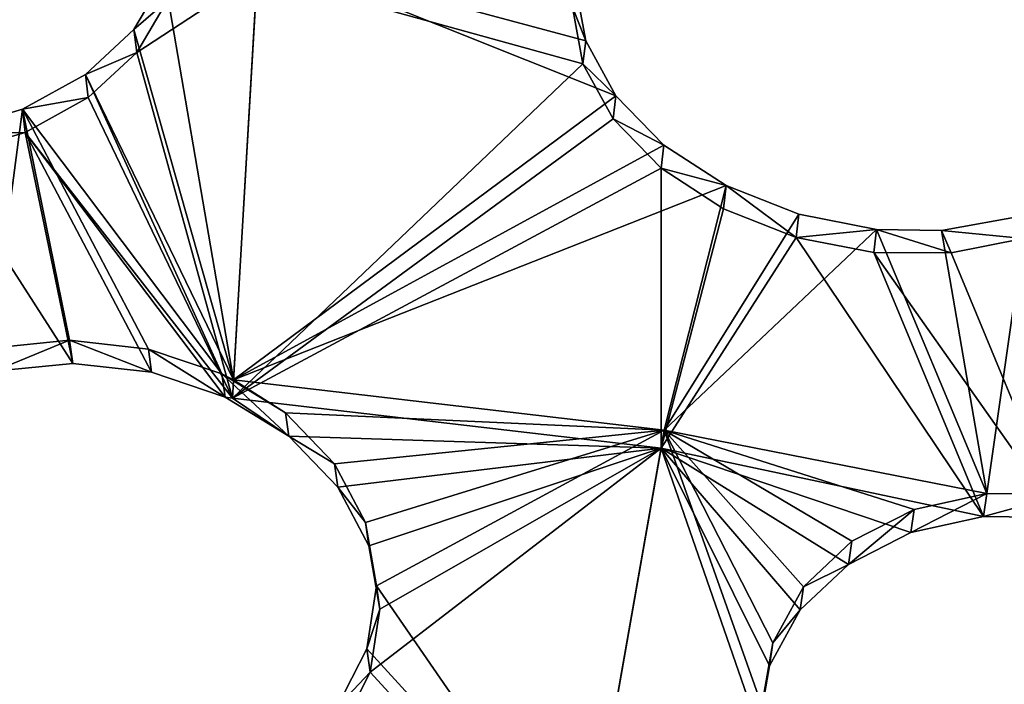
# Model space of a CAD drawing. Header units: millimetres. Extents: x 0 to 2133, y 0 to 2087.
# Tile 842 of 876: x 1996 to 2019, y 216 to 231. Entities that reach past the tile are written whole.
import ezdxf

# ---------------------------------------------------------------- set-up
doc = ezdxf.new("R2010")
doc.units = ezdxf.units.MM
doc.header["$LTSCALE"] = 25.4
doc.layers.get('0').update_dxf_attribs({"true_color": 0xff5454})

# ---------------------------------------------------------------- blocks, each defined once
blk = doc.blocks.new('COSMO-S-3382-4917.STL#2')
at = {"color": 250, "true_color": 0x282828}
mesh = blk.add_polyface(dxfattribs=at)
corners = [(1709.841, 208.672, 1539.288), (1710.486, 206.25, 1539.288), (1709.88, 193.269, 1539.288), (1711.624, 223.971, 1539.288), (1713.18, 228.005, 1539.288), (1715.203, 238.952, 1539.288), (1719.512, 248.991, 1539.288), (1720.53, 253.404, 1539.288), (1729.3, 268.606, 1539.288), (1727.528, 267.125, 1539.288), (1736.1, 279.922, 1539.288), (1742.261, 286.284, 1539.288), (1746.125, 291.615, 1539.288), (1758.024, 301.517, 1539.288), (1757.464, 302.04, 1539.288), (1769.955, 311.052, 1539.288), (1776.134, 313.868, 1539.288), (1783.424, 318.522, 1539.288), (1796.071, 322.98, 1539.288), (1797.683, 324.347, 1539.288), (1817.262, 328.591, 1539.288), (1812.531, 328.445, 1539.288), (1827.758, 330.758, 1539.288), (1839.095, 330.541, 1539.288), (1843.153, 331.254, 1539.288), (1860.945, 328.773, 1539.288), (1858.498, 329.925, 1539.288), (1873.578, 326.791, 1539.288), (1882.181, 323.337, 1539.288), (1888.182, 321.895, 1539.288), (1902.193, 314.391, 1539.288), (1902.104, 315.307, 1539.288), (1915.15, 307.118, 1539.288), (1920.405, 302.191, 1539.288), (1927.135, 297.443, 1539.288), (1936.294, 287.09, 1539.288), (1937.892, 286.419, 1539.288), (1949.402, 269.52, 1539.288), (1947.269, 274.2, 1539.288), (1955.136, 260.958, 1539.288), (1959.352, 249.987, 1539.288), (1961.381, 246.878, 1539.288), (1965.858, 229.054, 1539.288), (1965.917, 232.159, 1539.288), (1968.732, 207.323, 1539.288), (1968.68, 217.006, 1539.288), (1969.632, 201.633, 1539.288), (1968.758, 186.255, 1539.288), (1711.741, 177.98, 1539.288), (1711.508, 184.353, 1539.288), (1716.215, 162.944, 1539.288), (1715.397, 163.017, 1539.288), (1720.797, 148.592, 1539.288), (1724.472, 142.638, 1539.288), (1727.865, 134.907, 1539.288), (1736.043, 124.02, 1539.288), (1736.502, 122.154, 1539.288), (1750.594, 107.625, 1539.288), (1746.587, 110.512, 1539.288), (1757.978, 100.145, 1539.288), (1767.706, 93.925, 1539.288), (1767.283, 93.294, 1539.288), (1770.516, 91.197, 1539.288), (1786.887, 83.314, 1539.288), (1784.023, 83.796, 1539.288), (1798.311, 78.043, 1539.288), (1807.586, 76.097, 1539.288), (1813.179, 74.021, 1539.288), (1829.206, 72.482, 1539.288), (1828.419, 71.786, 1539.288), (1843.816, 71.369, 1539.288), (1851.127, 72.573, 1539.288), (1859.154, 72.776, 1539.288), (1872.717, 76.367, 1539.288), (1874.218, 75.987, 1539.288), (1893.355, 83.756, 1539.288), (1888.797, 80.957, 1539.288), (1902.685, 87.616, 1539.288), (1912.448, 94.526, 1539.288), (1915.688, 95.872, 1539.288), (1929.445, 108.368, 1539.288), (1927.624, 105.607, 1539.288), (1938.325, 116.686, 1539.288), (1943.859, 124.883, 1539.288), (1947.64, 128.953, 1539.288), (1955.275, 143.597, 1539.288), (1955.438, 142.235, 1539.288), (1963.364, 163.97, 1539.288), (1961.612, 156.346, 1539.288), (1966.073, 171.089, 1539.288), (1967.893, 185.418, 1539.288)]
mesh.append_faces([[corners[k] for k in face] for face in [(0, 1, 2), (1, 3, 4), (4, 5, 6), (6, 7, 8), (8, 10, 11), (11, 12, 13), (13, 15, 16), (16, 17, 18), (18, 19, 20), (20, 22, 23), (23, 24, 25), (25, 27, 28), (28, 29, 30), (30, 32, 33), (33, 34, 35), (35, 36, 37), (37, 39, 40), (40, 41, 42), (42, 43, 44), (48, 50, 51), (51, 50, 52), (52, 53, 54), (54, 55, 56), (56, 57, 58), (58, 57, 59), (59, 60, 61), (61, 60, 62), (62, 63, 64), (64, 63, 65), (65, 66, 67), (67, 68, 69), (69, 68, 70), (70, 71, 72), (72, 73, 74), (74, 75, 76), (76, 75, 77), (77, 78, 79), (79, 80, 81), (81, 80, 82), (82, 83, 84), (84, 85, 86), (86, 87, 88), (88, 87, 89), (89, 90, 47)]], dxfattribs={"vtx0": -1, "vtx1": -1, "color": 250})
mesh.append_faces([[corners[k] for k in face] for face in [(1, 0, 3), (4, 3, 5), (6, 5, 7), (8, 7, 9), (8, 9, 10), (11, 10, 12), (13, 12, 14), (13, 14, 15), (16, 15, 17), (18, 17, 19), (20, 19, 21), (20, 21, 22), (23, 22, 24), (25, 24, 26), (25, 26, 27), (28, 27, 29), (30, 29, 31), (30, 31, 32), (33, 32, 34), (35, 34, 36), (37, 36, 38), (37, 38, 39), (40, 39, 41), (42, 41, 43), (44, 43, 45), (44, 45, 46), (44, 46, 47), (1, 48, 2), (48, 1, 49), (48, 49, 50), (52, 50, 53), (54, 53, 55), (56, 55, 57), (59, 57, 60), (62, 60, 63), (65, 63, 66), (67, 66, 68), (70, 68, 71), (72, 71, 73), (74, 73, 75), (77, 75, 78), (79, 78, 80), (82, 80, 83), (84, 83, 85), (86, 85, 87), (89, 87, 90), (47, 90, 44)]], dxfattribs={"vtx0": -1, "vtx2": -1, "color": 250})
mesh = blk.add_polyface(dxfattribs=at)
corners = [(1735.545, 182.32, 1669.288), (1734.489, 198.294, 1669.288), (1734.03, 194.764, 1669.288), (1736.958, 178.45, 1669.288), (1738.52, 170.143, 1669.288), (1743.139, 159.432, 1669.288), (1742.915, 158.403, 1669.288), (1748.668, 147.265, 1669.288), (1752.806, 141.927, 1669.288), (1755.697, 136.885, 1669.288), (1765.612, 126.568, 1669.288), (1763.905, 127.41, 1669.288), (1773.176, 118.973, 1669.288), (1781.093, 113.91, 1669.288), (1780.749, 113.397, 1669.288), (1783.38, 111.69, 1669.288), (1798.69, 104.411, 1669.288), (1794.373, 105.666, 1669.288), (1806.002, 100.985, 1669.288), (1817.766, 98.414, 1669.288), (1818.103, 97.711, 1669.288), (1837.633, 96.135, 1669.288), (1830.506, 95.892, 1669.288), (1843.037, 95.552, 1669.288), (1857.572, 97.657, 1669.288), (1855.52, 96.697, 1669.288), (1867.781, 99.311, 1669.288), (1876.863, 102.925, 1669.288), (1879.646, 103.356, 1669.288), (1894.808, 111.749, 1669.288), (1890.949, 108.776, 1669.288), (1901.532, 115.495, 1669.288), (1910.759, 123.809, 1669.288), (1911.247, 123.418, 1669.288), (1924.139, 138.671, 1669.288), (1919.955, 132.435, 1669.288), (1927.537, 142.418, 1669.288), (1934.465, 155.795, 1669.288), (1933.884, 153.229, 1669.288), (1938.908, 164.713, 1669.288), (1941.363, 174.565, 1669.288), (1942.539, 176.712, 1669.288), (1944.585, 194.301, 1669.288), (1944.725, 189.056, 1669.288), (1944.661, 214.083, 1669.288), (1945.436, 201.571, 1669.288), (1735.449, 219.752, 1669.288), (1733.998, 207.3, 1669.288), (1735.82, 218.247, 1669.288), (1738.363, 231.944, 1669.288), (1740.903, 237.587, 1669.288), (1742.698, 243.706, 1669.288), (1749.554, 255.616, 1669.288), (1748.393, 254.874, 1669.288), (1755.37, 265.289, 1669.288), (1761.461, 271.682, 1669.288), (1763.529, 274.805, 1669.288), (1776.193, 285.204, 1669.288), (1772.757, 283.29, 1669.288), (1782.924, 290.624, 1669.288), (1793.219, 295.693, 1669.288), (1793.886, 296.705, 1669.288), (1811.921, 302.771, 1669.288), (1805.491, 301.445, 1669.288), (1817.575, 304.781, 1669.288), (1831.625, 306.182, 1669.288), (1829.968, 306.663, 1669.288), (1842.498, 307.066, 1669.288), (1851.619, 305.802, 1669.288), (1854.987, 305.985, 1669.288), (1871.179, 301.645, 1669.288), (1867.26, 303.434, 1669.288), (1879.146, 299.45, 1669.288), (1889.599, 293.861, 1669.288), (1890.477, 294.088, 1669.288), (1906.213, 282.732, 1669.288), (1901.094, 287.423, 1669.288), (1910.849, 279.549, 1669.288), (1920.421, 268.66, 1669.288), (1919.603, 270.577, 1669.288), (1927.235, 260.632, 1669.288), (1931.708, 252.154, 1669.288), (1933.638, 249.854, 1669.288), (1939.668, 233.809, 1669.288), (1938.72, 238.395, 1669.288), (1942.412, 226.415, 1669.288), (1944.013, 214.29, 1669.288)]
mesh.append_faces([[corners[k] for k in face] for face in [(44, 43, 45), (2, 46, 47)]], dxfattribs={"vtx0": -1, "color": 250})
mesh.append_faces([[corners[k] for k in face] for face in [(0, 1, 2), (1, 0, 3), (3, 4, 5), (5, 7, 8), (8, 9, 10), (10, 12, 13), (13, 15, 16), (16, 18, 19), (19, 20, 21), (21, 23, 24), (24, 26, 27), (27, 28, 29), (29, 31, 32), (32, 33, 34), (34, 36, 37), (37, 39, 40), (40, 41, 42), (46, 48, 49), (49, 50, 51), (51, 52, 53), (53, 52, 54), (54, 55, 56), (56, 57, 58), (58, 57, 59), (59, 60, 61), (61, 62, 63), (63, 62, 64), (64, 65, 66), (66, 65, 67), (67, 68, 69), (69, 70, 71), (71, 70, 72), (72, 73, 74), (74, 75, 76), (76, 75, 77), (77, 78, 79), (79, 78, 80), (80, 81, 82), (82, 83, 84), (84, 83, 85), (85, 86, 44)]], dxfattribs={"vtx0": -1, "vtx1": -1, "color": 250})
mesh.append_faces([[corners[k] for k in face] for face in [(42, 43, 44), (46, 2, 1)]], dxfattribs={"vtx0": -1, "vtx1": -1, "vtx2": -1, "color": 250})
mesh.append_faces([[corners[k] for k in face] for face in [(3, 0, 4), (5, 4, 6), (5, 6, 7), (8, 7, 9), (10, 9, 11), (10, 11, 12), (13, 12, 14), (13, 14, 15), (16, 15, 17), (16, 17, 18), (19, 18, 20), (21, 20, 22), (21, 22, 23), (24, 23, 25), (24, 25, 26), (27, 26, 28), (29, 28, 30), (29, 30, 31), (32, 31, 33), (34, 33, 35), (34, 35, 36), (37, 36, 38), (37, 38, 39), (40, 39, 41), (42, 41, 43), (46, 1, 48), (49, 48, 50), (51, 50, 52), (54, 52, 55), (56, 55, 57), (59, 57, 60), (61, 60, 62), (64, 62, 65), (67, 65, 68), (69, 68, 70), (72, 70, 73), (74, 73, 75), (77, 75, 78), (80, 78, 81), (82, 81, 83), (85, 83, 86), (44, 86, 42)]], dxfattribs={"vtx0": -1, "vtx2": -1, "color": 250})
mesh = blk.add_polyface(dxfattribs=at)
corners = [(1734.165, 205.552, 1666.919), (1735.133, 201.301, 1666.919), (1734.849, 188.578, 1666.919), (1736.212, 222.415, 1666.919), (1735.839, 213.433, 1666.919), (1737.949, 225.401, 1666.919), (1740.938, 238.731, 1666.919), (1741.435, 237.042, 1666.919), (1748.221, 254.078, 1666.919), (1746.248, 248.201, 1666.919), (1752.324, 258.725, 1666.919), (1757.87, 268.058, 1666.919), (1759.581, 268.472, 1666.919), (1769.638, 280.309, 1666.919), (1767.92, 277.312, 1666.919), (1777.229, 285.123, 1666.919), (1783.218, 290.514, 1666.919), (1787.382, 291.801, 1666.919), (1798.259, 298.408, 1666.919), (1798.242, 297.255, 1666.919), (1809.661, 301.411, 1666.919), (1814.372, 303.787, 1666.919), (1821.486, 304.213, 1666.919), (1831.139, 306.512, 1666.919), (1833.556, 305.624, 1666.919), (1839.632, 306.854, 1666.919), (1839.632, 305.801, 1666.919), (1848.125, 306.512, 1666.919), (1845.708, 305.624, 1666.919), (1857.778, 304.213, 1666.919), (1864.892, 303.787, 1666.919), (1869.603, 301.411, 1666.919), (1881.005, 298.408, 1666.919), (1881.022, 297.255, 1666.919), (1896.046, 290.514, 1666.919), (1891.882, 291.801, 1666.919), (1902.035, 285.123, 1666.919), (1909.627, 280.309, 1666.919), (1911.344, 277.312, 1666.919), (1921.394, 268.058, 1666.919), (1919.683, 268.472, 1666.919), (1926.94, 258.725, 1666.919), (1931.043, 254.078, 1666.919), (1933.016, 248.201, 1666.919), (1938.326, 238.731, 1666.919), (1937.829, 237.042, 1666.919), (1941.315, 225.401, 1666.919), (1943.052, 222.415, 1666.919), (1943.425, 213.433, 1666.919), (1945.099, 205.552, 1666.919), (1944.131, 201.301, 1666.919), (1944.415, 188.578, 1666.919), (1735.839, 189.17, 1666.919), (1738.247, 171.935, 1666.919), (1737.949, 177.202, 1666.919), (1741.435, 165.561, 1666.919), (1744.27, 156.052, 1666.919), (1746.248, 154.402, 1666.919), (1752.764, 141.341, 1666.919), (1752.324, 143.878, 1666.919), (1759.581, 134.131, 1666.919), (1763.507, 128.182, 1666.919), (1767.92, 125.291, 1666.919), (1776.222, 116.918, 1666.919), (1777.229, 117.48, 1666.919), (1790.579, 107.839, 1666.919), (1787.382, 110.802, 1666.919), (1798.242, 105.348, 1666.919), (1806.207, 101.181, 1666.919), (1809.661, 101.192, 1666.919), (1822.7, 97.115, 1666.919), (1821.486, 98.39, 1666.919), (1833.556, 96.979, 1666.919), (1839.632, 95.749, 1666.919), (1845.708, 96.979, 1666.919), (1856.564, 97.115, 1666.919), (1857.778, 98.39, 1666.919), (1873.057, 101.181, 1666.919), (1869.603, 101.192, 1666.919), (1881.022, 105.348, 1666.919), (1888.685, 107.839, 1666.919), (1891.882, 110.802, 1666.919), (1903.042, 116.918, 1666.919), (1902.035, 117.48, 1666.919), (1911.344, 125.291, 1666.919), (1915.757, 128.182, 1666.919), (1919.683, 134.131, 1666.919), (1926.5, 141.341, 1666.919), (1926.94, 143.878, 1666.919), (1934.994, 156.052, 1666.919), (1933.016, 154.402, 1666.919), (1937.829, 165.561, 1666.919), (1941.017, 171.935, 1666.919), (1941.315, 177.202, 1666.919), (1943.425, 189.17, 1666.919)]
mesh.append_faces([[corners[k] for k in face] for face in [(0, 1, 2), (1, 3, 4), (4, 3, 5), (5, 6, 7), (7, 8, 9), (9, 8, 10), (10, 11, 12), (12, 13, 14), (14, 13, 15), (15, 16, 17), (17, 18, 19), (19, 18, 20), (20, 21, 22), (22, 23, 24), (24, 25, 26), (26, 27, 28), (28, 27, 29), (29, 30, 31), (31, 32, 33), (33, 34, 35), (35, 34, 36), (36, 37, 38), (38, 39, 40), (40, 39, 41), (41, 42, 43), (43, 44, 45), (45, 44, 46), (46, 47, 48), (48, 49, 50), (2, 52, 53), (52, 2, 1), (53, 55, 56), (56, 57, 58), (58, 60, 61), (61, 62, 63), (63, 64, 65), (65, 67, 68), (68, 69, 70), (70, 72, 73), (73, 74, 75), (75, 76, 77), (77, 79, 80), (80, 81, 82), (82, 84, 85), (85, 86, 87), (87, 88, 89), (89, 91, 92), (92, 93, 51)]], dxfattribs={"vtx0": -1, "vtx1": -1, "color": 250})
mesh.append_faces([[corners[k] for k in face] for face in [(1, 0, 3), (5, 3, 6), (7, 6, 8), (10, 8, 11), (12, 11, 13), (15, 13, 16), (17, 16, 18), (20, 18, 21), (22, 21, 23), (24, 23, 25), (26, 25, 27), (29, 27, 30), (31, 30, 32), (33, 32, 34), (36, 34, 37), (38, 37, 39), (41, 39, 42), (43, 42, 44), (46, 44, 47), (48, 47, 49), (50, 49, 51), (53, 52, 54), (53, 54, 55), (56, 55, 57), (58, 57, 59), (58, 59, 60), (61, 60, 62), (63, 62, 64), (65, 64, 66), (65, 66, 67), (68, 67, 69), (70, 69, 71), (70, 71, 72), (73, 72, 74), (75, 74, 76), (77, 76, 78), (77, 78, 79), (80, 79, 81), (82, 81, 83), (82, 83, 84), (85, 84, 86), (87, 86, 88), (89, 88, 90), (89, 90, 91), (92, 91, 93), (51, 93, 94), (51, 94, 50)]], dxfattribs={"vtx0": -1, "vtx2": -1, "color": 250})
mesh = blk.add_polyface(dxfattribs=at)
corners = [(1845.218, 297.211, 1677.405), (1843.049, 296.644, 1678.068), (1844.644, 287.346, 1686.352)]
mesh.append_faces([[corners[k] for k in face] for face in [(0, 1, 2)]], dxfattribs={"color": 250})
mesh = blk.add_polyface(dxfattribs=at)
corners = [(1853.482, 293.907, 1679.778), (1845.218, 297.211, 1677.405), (1844.644, 287.346, 1686.352)]
mesh.append_faces([[corners[k] for k in face] for face in [(0, 1, 2)]], dxfattribs={"color": 250})
mesh = blk.add_polyface(dxfattribs=at)
corners = [(1853.482, 293.907, 1679.778), (1852.783, 295.177, 1678.667), (1845.218, 297.211, 1677.405)]
mesh.append_faces([[corners[k] for k in face] for face in [(0, 1, 2)]], dxfattribs={"color": 250})
mesh = blk.add_polyface(dxfattribs=at)
corners = [(1852.783, 295.177, 1678.667), (1852.54, 296.491, 1677.417), (1845.218, 297.211, 1677.405)]
mesh.append_faces([[corners[k] for k in face] for face in [(0, 1, 2)]], dxfattribs={"color": 250})
mesh = blk.add_polyface(dxfattribs=at)
corners = [(1844.644, 287.346, 1686.352), (1843.049, 296.644, 1678.068), (1842.34, 295.442, 1679.259)]
mesh.append_faces([[corners[k] for k in face] for face in [(0, 1, 2)]], dxfattribs={"color": 250})
mesh = blk.add_polyface(dxfattribs=at)
corners = [(1842.34, 295.442, 1679.259), (1843.114, 296.106, 1677.472), (1842.406, 294.905, 1678.663), (1843.049, 296.644, 1678.068)]
mesh.append_faces([[corners[k] for k in face] for face in [(0, 1, 2), (1, 0, 3)]], dxfattribs={"vtx0": -1, "color": 250})
mesh = blk.add_polyface(dxfattribs=at)
corners = [(1845.19, 296.732, 1676.753), (1842.406, 294.905, 1678.663), (1843.114, 296.106, 1677.472)]
mesh.append_faces([[corners[k] for k in face] for face in [(0, 1, 2)]], dxfattribs={"color": 250})
mesh = blk.add_polyface(dxfattribs=at)
corners = [(1845.19, 296.732, 1676.753), (1844.619, 286.921, 1685.666), (1842.406, 294.905, 1678.663)]
mesh.append_faces([[corners[k] for k in face] for face in [(0, 1, 2)]], dxfattribs={"color": 250})
mesh = blk.add_polyface(dxfattribs=at)
corners = [(1852.718, 294.643, 1678.074), (1844.619, 286.921, 1685.666), (1845.19, 296.732, 1676.753)]
mesh.append_faces([[corners[k] for k in face] for face in [(0, 1, 2)]], dxfattribs={"color": 250})
mesh = blk.add_polyface(dxfattribs=at)
corners = [(1852.718, 294.643, 1678.074), (1845.19, 296.732, 1676.753), (1852.475, 295.956, 1676.824)]
mesh.append_faces([[corners[k] for k in face] for face in [(0, 1, 2)]], dxfattribs={"color": 250})
mesh = blk.add_polyface(dxfattribs=at)
corners = [(1852.475, 295.956, 1676.824), (1852.783, 295.177, 1678.667), (1852.718, 294.643, 1678.074), (1852.54, 296.491, 1677.417)]
mesh.append_faces([[corners[k] for k in face] for face in [(0, 1, 2), (1, 0, 3)]], dxfattribs={"vtx0": -1, "color": 250})
mesh = blk.add_polyface(dxfattribs=at)
corners = [(1844.644, 287.346, 1686.352), (1842.34, 295.442, 1679.259), (1841.219, 294.402, 1680.271)]
mesh.append_faces([[corners[k] for k in face] for face in [(0, 1, 2)]], dxfattribs={"color": 250})
mesh = blk.add_polyface(dxfattribs=at)
corners = [(1841.219, 294.402, 1680.271), (1842.406, 294.905, 1678.663), (1841.284, 293.866, 1679.676), (1842.34, 295.442, 1679.259)]
mesh.append_faces([[corners[k] for k in face] for face in [(0, 1, 2), (1, 0, 3)]], dxfattribs={"vtx0": -1, "color": 250})
mesh = blk.add_polyface(dxfattribs=at)
corners = [(1852.718, 294.643, 1678.074), (1853.482, 293.907, 1679.778), (1853.417, 293.373, 1679.186), (1852.783, 295.177, 1678.667)]
mesh.append_faces([[corners[k] for k in face] for face in [(0, 1, 2), (1, 0, 3)]], dxfattribs={"vtx0": -1, "color": 250})
mesh = blk.add_polyface(dxfattribs=at)
corners = [(1844.619, 286.921, 1685.666), (1841.284, 293.866, 1679.676), (1842.406, 294.905, 1678.663)]
mesh.append_faces([[corners[k] for k in face] for face in [(0, 1, 2)]], dxfattribs={"color": 250})
mesh = blk.add_polyface(dxfattribs=at)
corners = [(1853.417, 293.373, 1679.186), (1844.619, 286.921, 1685.666), (1852.718, 294.643, 1678.074)]
mesh.append_faces([[corners[k] for k in face] for face in [(0, 1, 2)]], dxfattribs={"color": 250})
mesh = blk.add_polyface(dxfattribs=at)
corners = [(1844.373, 287.481, 1686.253), (1841.219, 294.402, 1680.271), (1839.763, 293.595, 1681.036)]
mesh.append_faces([[corners[k] for k in face] for face in [(0, 1, 2)]], dxfattribs={"color": 250})
mesh = blk.add_polyface(dxfattribs=at)
corners = [(1839.763, 293.595, 1681.036), (1841.284, 293.866, 1679.676), (1839.828, 293.059, 1680.442), (1841.219, 294.402, 1680.271)]
mesh.append_faces([[corners[k] for k in face] for face in [(0, 1, 2), (1, 0, 3)]], dxfattribs={"vtx0": -1, "color": 250})
mesh = blk.add_polyface(dxfattribs=at)
corners = [(1844.644, 287.346, 1686.352), (1841.219, 294.402, 1680.271), (1844.373, 287.481, 1686.253)]
mesh.append_faces([[corners[k] for k in face] for face in [(0, 1, 2)]], dxfattribs={"color": 250})
mesh = blk.add_polyface(dxfattribs=at)
corners = [(1844.619, 286.921, 1685.666), (1839.828, 293.059, 1680.442), (1841.284, 293.866, 1679.676)]
mesh.append_faces([[corners[k] for k in face] for face in [(0, 1, 2)]], dxfattribs={"color": 250})
mesh = blk.add_polyface(dxfattribs=at)
corners = [(1854.59, 292.767, 1680.677), (1853.482, 293.907, 1679.778), (1844.644, 287.346, 1686.352)]
mesh.append_faces([[corners[k] for k in face] for face in [(0, 1, 2)]], dxfattribs={"color": 250})
mesh = blk.add_polyface(dxfattribs=at)
corners = [(1853.417, 293.373, 1679.186), (1854.59, 292.767, 1680.677), (1854.525, 292.232, 1680.085), (1853.482, 293.907, 1679.778)]
mesh.append_faces([[corners[k] for k in face] for face in [(0, 1, 2), (1, 0, 3)]], dxfattribs={"vtx0": -1, "color": 250})
mesh = blk.add_polyface(dxfattribs=at)
corners = [(1839.763, 293.595, 1681.036), (1837.84, 293.03, 1681.539), (1839.028, 288.076, 1685.868)]
mesh.append_faces([[corners[k] for k in face] for face in [(0, 1, 2)]], dxfattribs={"color": 250})
mesh = blk.add_polyface(dxfattribs=at)
corners = [(1837.84, 293.03, 1681.539), (1839.763, 293.595, 1681.036), (1839.828, 293.059, 1680.442)]
mesh.append_faces([[corners[k] for k in face] for face in [(0, 1, 2)]], dxfattribs={"color": 250})
mesh = blk.add_polyface(dxfattribs=at)
corners = [(1840.846, 288.257, 1685.713), (1839.763, 293.595, 1681.036), (1839.028, 288.076, 1685.868)]
mesh.append_faces([[corners[k] for k in face] for face in [(0, 1, 2)]], dxfattribs={"color": 250})
mesh = blk.add_polyface(dxfattribs=at)
corners = [(1844.373, 287.481, 1686.253), (1839.763, 293.595, 1681.036), (1842.673, 288.053, 1685.845)]
mesh.append_faces([[corners[k] for k in face] for face in [(0, 1, 2)]], dxfattribs={"color": 250})
mesh = blk.add_polyface(dxfattribs=at)
corners = [(1842.673, 288.053, 1685.845), (1839.763, 293.595, 1681.036), (1840.846, 288.257, 1685.713)]
mesh.append_faces([[corners[k] for k in face] for face in [(0, 1, 2)]], dxfattribs={"color": 250})
mesh = blk.add_polyface(dxfattribs=at)
corners = [(1854.525, 292.232, 1680.085), (1844.619, 286.921, 1685.666), (1853.417, 293.373, 1679.186)]
mesh.append_faces([[corners[k] for k in face] for face in [(0, 1, 2)]], dxfattribs={"color": 250})
mesh = blk.add_polyface(dxfattribs=at)
corners = [(1837.84, 293.03, 1681.539), (1839.828, 293.059, 1680.442), (1837.859, 292.487, 1680.953)]
mesh.append_faces([[corners[k] for k in face] for face in [(0, 1, 2)]], dxfattribs={"color": 250})
mesh = blk.add_polyface(dxfattribs=at)
corners = [(1840.923, 287.721, 1685.117), (1837.859, 292.487, 1680.953), (1839.828, 293.059, 1680.442)]
mesh.append_faces([[corners[k] for k in face] for face in [(0, 1, 2)]], dxfattribs={"color": 250})
mesh = blk.add_polyface(dxfattribs=at)
corners = [(1844.619, 286.921, 1685.666), (1844.45, 286.944, 1685.655), (1839.828, 293.059, 1680.442)]
mesh.append_faces([[corners[k] for k in face] for face in [(0, 1, 2)]], dxfattribs={"color": 250})
mesh = blk.add_polyface(dxfattribs=at)
corners = [(1844.45, 286.944, 1685.655), (1842.748, 287.517, 1685.248), (1839.828, 293.059, 1680.442)]
mesh.append_faces([[corners[k] for k in face] for face in [(0, 1, 2)]], dxfattribs={"color": 250})
mesh = blk.add_polyface(dxfattribs=at)
corners = [(1842.748, 287.517, 1685.248), (1840.923, 287.721, 1685.117), (1839.828, 293.059, 1680.442)]
mesh.append_faces([[corners[k] for k in face] for face in [(0, 1, 2)]], dxfattribs={"color": 250})
mesh = blk.add_polyface(dxfattribs=at)
corners = [(1856.032, 291.832, 1681.303), (1854.59, 292.767, 1680.677), (1844.644, 287.346, 1686.352)]
mesh.append_faces([[corners[k] for k in face] for face in [(0, 1, 2)]], dxfattribs={"color": 250})
mesh = blk.add_polyface(dxfattribs=at)
corners = [(1854.525, 292.232, 1680.085), (1856.032, 291.832, 1681.303), (1855.967, 291.298, 1680.71), (1854.59, 292.767, 1680.677)]
mesh.append_faces([[corners[k] for k in face] for face in [(0, 1, 2), (1, 0, 3)]], dxfattribs={"vtx0": -1, "color": 250})
mesh = blk.add_polyface(dxfattribs=at)
corners = [(1840.923, 287.721, 1685.117), (1839.106, 287.541, 1685.273), (1837.859, 292.487, 1680.953)]
mesh.append_faces([[corners[k] for k in face] for face in [(0, 1, 2)]], dxfattribs={"color": 250})
mesh = blk.add_polyface(dxfattribs=at)
corners = [(1854.525, 292.232, 1680.085), (1854.525, 285.763, 1685.666), (1844.619, 286.921, 1685.666)]
mesh.append_faces([[corners[k] for k in face] for face in [(0, 1, 2)]], dxfattribs={"color": 250})
mesh = blk.add_polyface(dxfattribs=at)
corners = [(1855.967, 291.298, 1680.71), (1854.525, 285.763, 1685.666), (1854.525, 292.232, 1680.085)]
mesh.append_faces([[corners[k] for k in face] for face in [(0, 1, 2)]], dxfattribs={"color": 250})
mesh = blk.add_polyface(dxfattribs=at)
corners = [(1856.032, 291.832, 1681.303), (1844.644, 287.346, 1686.352), (1854.599, 286.182, 1686.352)]
mesh.append_faces([[corners[k] for k in face] for face in [(0, 1, 2)]], dxfattribs={"color": 250})
mesh = blk.add_polyface(dxfattribs=at)
corners = [(1857.711, 291.168, 1681.612), (1856.032, 291.832, 1681.303), (1854.599, 286.182, 1686.352)]
mesh.append_faces([[corners[k] for k in face] for face in [(0, 1, 2)]], dxfattribs={"color": 250})
mesh = blk.add_polyface(dxfattribs=at)
corners = [(1856.032, 291.832, 1681.303), (1857.646, 290.633, 1681.019), (1855.967, 291.298, 1680.71), (1857.711, 291.168, 1681.612)]
mesh.append_faces([[corners[k] for k in face] for face in [(0, 1, 2), (1, 0, 3)]], dxfattribs={"vtx0": -1, "color": 250})
mesh = blk.add_polyface(dxfattribs=at)
corners = [(1857.646, 290.633, 1681.019), (1854.525, 285.763, 1685.666), (1855.967, 291.298, 1680.71)]
mesh.append_faces([[corners[k] for k in face] for face in [(0, 1, 2)]], dxfattribs={"color": 250})
mesh = blk.add_polyface(dxfattribs=at)
corners = [(1859.505, 290.821, 1681.583), (1857.711, 291.168, 1681.612), (1854.599, 286.182, 1686.352)]
mesh.append_faces([[corners[k] for k in face] for face in [(0, 1, 2)]], dxfattribs={"color": 250})
mesh = blk.add_polyface(dxfattribs=at)
corners = [(1857.646, 290.633, 1681.019), (1859.505, 290.821, 1681.583), (1859.441, 290.286, 1680.989), (1857.711, 291.168, 1681.612)]
mesh.append_faces([[corners[k] for k in face] for face in [(0, 1, 2), (1, 0, 3)]], dxfattribs={"vtx0": -1, "color": 250})
mesh = blk.add_polyface(dxfattribs=at)
corners = [(1862.972, 291.145, 1680.541), (1861.004, 290.791, 1681.302), (1862.054, 284.719, 1686.197)]
mesh.append_faces([[corners[k] for k in face] for face in [(0, 1, 2)]], dxfattribs={"color": 250})
mesh = blk.add_polyface(dxfattribs=at)
corners = [(1861.004, 290.791, 1681.302), (1862.972, 291.145, 1680.541), (1862.907, 290.609, 1679.947)]
mesh.append_faces([[corners[k] for k in face] for face in [(0, 1, 2)]], dxfattribs={"color": 250})
mesh = blk.add_polyface(dxfattribs=at)
corners = [(1863.842, 284.697, 1685.817), (1862.972, 291.145, 1680.541), (1862.054, 284.719, 1686.197)]
mesh.append_faces([[corners[k] for k in face] for face in [(0, 1, 2)]], dxfattribs={"color": 250})
mesh = blk.add_polyface(dxfattribs=at)
corners = [(1862.054, 284.719, 1686.197), (1859.505, 290.821, 1681.583), (1854.599, 286.182, 1686.352)]
mesh.append_faces([[corners[k] for k in face] for face in [(0, 1, 2)]], dxfattribs={"color": 250})
mesh = blk.add_polyface(dxfattribs=at)
corners = [(1859.505, 290.821, 1681.583), (1861.231, 290.277, 1680.625), (1859.441, 290.286, 1680.989)]
mesh.append_faces([[corners[k] for k in face] for face in [(0, 1, 2)]], dxfattribs={"color": 250})
mesh = blk.add_polyface(dxfattribs=at)
corners = [(1862.054, 284.719, 1686.197), (1861.004, 290.791, 1681.302), (1859.505, 290.821, 1681.583)]
mesh.append_faces([[corners[k] for k in face] for face in [(0, 1, 2)]], dxfattribs={"color": 250})
mesh = blk.add_polyface(dxfattribs=at)
corners = [(1859.505, 290.821, 1681.583), (1861.004, 290.791, 1681.302), (1861.231, 290.277, 1680.625)]
mesh.append_faces([[corners[k] for k in face] for face in [(0, 1, 2)]], dxfattribs={"color": 250})
mesh = blk.add_polyface(dxfattribs=at)
corners = [(1861.004, 290.791, 1681.302), (1862.907, 290.609, 1679.947), (1861.231, 290.277, 1680.625)]
mesh.append_faces([[corners[k] for k in face] for face in [(0, 1, 2)]], dxfattribs={"color": 250})
mesh = blk.add_polyface(dxfattribs=at)
corners = [(1861.976, 284.184, 1685.603), (1854.525, 285.763, 1685.666), (1857.646, 290.633, 1681.019)]
mesh.append_faces([[corners[k] for k in face] for face in [(0, 1, 2)]], dxfattribs={"color": 250})
mesh = blk.add_polyface(dxfattribs=at)
corners = [(1861.976, 284.184, 1685.603), (1857.646, 290.633, 1681.019), (1859.441, 290.286, 1680.989)]
mesh.append_faces([[corners[k] for k in face] for face in [(0, 1, 2)]], dxfattribs={"color": 250})
mesh = blk.add_polyface(dxfattribs=at)
corners = [(1863.765, 284.162, 1685.222), (1861.231, 290.277, 1680.625), (1862.907, 290.609, 1679.947)]
mesh.append_faces([[corners[k] for k in face] for face in [(0, 1, 2)]], dxfattribs={"color": 250})
mesh = blk.add_polyface(dxfattribs=at)
corners = [(1863.765, 284.162, 1685.222), (1861.976, 284.184, 1685.603), (1859.441, 290.286, 1680.989)]
mesh.append_faces([[corners[k] for k in face] for face in [(0, 1, 2)]], dxfattribs={"color": 250})
mesh = blk.add_polyface(dxfattribs=at)
corners = [(1863.765, 284.162, 1685.222), (1859.441, 290.286, 1680.989), (1861.231, 290.277, 1680.625)]
mesh.append_faces([[corners[k] for k in face] for face in [(0, 1, 2)]], dxfattribs={"color": 250})
mesh = blk.add_polyface(dxfattribs=at)
corners = [(1840.846, 288.257, 1685.713), (1839.106, 287.541, 1685.273), (1840.923, 287.721, 1685.117), (1839.028, 288.076, 1685.868)]
mesh.append_faces([[corners[k] for k in face] for face in [(0, 1, 2), (1, 0, 3)]], dxfattribs={"vtx0": -1, "color": 250})
mesh = blk.add_polyface(dxfattribs=at)
corners = [(1842.748, 287.517, 1685.248), (1840.846, 288.257, 1685.713), (1840.923, 287.721, 1685.117), (1842.673, 288.053, 1685.845)]
mesh.append_faces([[corners[k] for k in face] for face in [(0, 1, 2), (1, 0, 3)]], dxfattribs={"vtx0": -1, "color": 250})
mesh = blk.add_polyface(dxfattribs=at)
corners = [(1844.45, 286.944, 1685.655), (1842.673, 288.053, 1685.845), (1842.748, 287.517, 1685.248), (1844.373, 287.481, 1686.253)]
mesh.append_faces([[corners[k] for k in face] for face in [(0, 1, 2), (1, 0, 3)]], dxfattribs={"vtx0": -1, "color": 250})
mesh = blk.add_polyface(dxfattribs=at)
corners = [(1845.839, 286.578, 1686.912), (1844.644, 287.346, 1686.352), (1844.373, 287.481, 1686.253)]
mesh.append_faces([[corners[k] for k in face] for face in [(0, 1, 2)]], dxfattribs={"color": 250})
mesh = blk.add_polyface(dxfattribs=at)
corners = [(1845.919, 286.038, 1686.314), (1844.373, 287.481, 1686.253), (1844.45, 286.944, 1685.655), (1845.839, 286.578, 1686.912)]
mesh.append_faces([[corners[k] for k in face] for face in [(0, 1, 2), (1, 0, 3)]], dxfattribs={"vtx0": -1, "color": 250})
mesh = blk.add_polyface(dxfattribs=at)
corners = [(1854.599, 286.182, 1686.352), (1844.644, 287.346, 1686.352), (1845.839, 286.578, 1686.912)]
mesh.append_faces([[corners[k] for k in face] for face in [(0, 1, 2)]], dxfattribs={"color": 250})
mesh = blk.add_polyface(dxfattribs=at)
corners = [(1845.919, 286.038, 1686.314), (1844.45, 286.944, 1685.655), (1844.619, 286.921, 1685.666)]
mesh.append_faces([[corners[k] for k in face] for face in [(0, 1, 2)]], dxfattribs={"color": 250})
mesh = blk.add_polyface(dxfattribs=at)
corners = [(1854.525, 285.763, 1685.666), (1845.919, 286.038, 1686.314), (1844.619, 286.921, 1685.666)]
mesh.append_faces([[corners[k] for k in face] for face in [(0, 1, 2)]], dxfattribs={"color": 250})
mesh = blk.add_polyface(dxfattribs=at)
corners = [(1854.599, 286.182, 1686.352), (1845.839, 286.578, 1686.912), (1846.972, 285.405, 1687.776)]
mesh.append_faces([[corners[k] for k in face] for face in [(0, 1, 2)]], dxfattribs={"color": 250})
mesh = blk.add_polyface(dxfattribs=at)
corners = [(1846.972, 285.405, 1687.776), (1845.919, 286.038, 1686.314), (1847.049, 284.865, 1687.176), (1845.839, 286.578, 1686.912)]
mesh.append_faces([[corners[k] for k in face] for face in [(0, 1, 2), (1, 0, 3)]], dxfattribs={"vtx0": -1, "color": 250})
mesh = blk.add_polyface(dxfattribs=at)
corners = [(1854.599, 286.182, 1686.352), (1846.972, 285.405, 1687.776), (1847.689, 284.043, 1688.786)]
mesh.append_faces([[corners[k] for k in face] for face in [(0, 1, 2)]], dxfattribs={"color": 250})
mesh = blk.add_polyface(dxfattribs=at)
corners = [(1854.599, 286.182, 1686.352), (1847.689, 284.043, 1688.786), (1847.945, 282.584, 1689.873)]
mesh.append_faces([[corners[k] for k in face] for face in [(0, 1, 2)]], dxfattribs={"color": 250})
mesh = blk.add_polyface(dxfattribs=at)
corners = [(1852.739, 275.633, 1694.288), (1847.945, 282.584, 1689.873), (1847.722, 281.131, 1690.962), (1854.599, 286.182, 1686.352)]
mesh.append_faces([[corners[k] for k in face] for face in [(0, 1, 2), (1, 0, 3)]], dxfattribs={"vtx0": -1, "color": 250})
mesh = blk.add_polyface(dxfattribs=at)
corners = [(1856.856, 279.815, 1690.857), (1854.599, 286.182, 1686.352), (1852.739, 275.633, 1694.288)]
mesh.append_faces([[corners[k] for k in face] for face in [(0, 1, 2)]], dxfattribs={"color": 250})
mesh = blk.add_polyface(dxfattribs=at)
corners = [(1858.932, 283.613, 1687.68), (1854.599, 286.182, 1686.352), (1857.819, 282.563, 1688.678)]
mesh.append_faces([[corners[k] for k in face] for face in [(0, 1, 2)]], dxfattribs={"color": 250})
mesh = blk.add_polyface(dxfattribs=at)
corners = [(1860.376, 284.349, 1686.833), (1854.599, 286.182, 1686.352), (1858.932, 283.613, 1687.68)]
mesh.append_faces([[corners[k] for k in face] for face in [(0, 1, 2)]], dxfattribs={"color": 250})
mesh = blk.add_polyface(dxfattribs=at)
corners = [(1862.054, 284.719, 1686.197), (1854.599, 286.182, 1686.352), (1860.376, 284.349, 1686.833)]
mesh.append_faces([[corners[k] for k in face] for face in [(0, 1, 2)]], dxfattribs={"color": 250})
mesh = blk.add_polyface(dxfattribs=at)
corners = [(1857.11, 281.266, 1689.763), (1854.599, 286.182, 1686.352), (1856.856, 279.815, 1690.857)]
mesh.append_faces([[corners[k] for k in face] for face in [(0, 1, 2)]], dxfattribs={"color": 250})
mesh = blk.add_polyface(dxfattribs=at)
corners = [(1857.819, 282.563, 1688.678), (1854.599, 286.182, 1686.352), (1857.11, 281.266, 1689.763)]
mesh.append_faces([[corners[k] for k in face] for face in [(0, 1, 2)]], dxfattribs={"color": 250})
mesh = blk.add_polyface(dxfattribs=at)
corners = [(1854.525, 285.763, 1685.666), (1847.049, 284.865, 1687.176), (1845.919, 286.038, 1686.314)]
mesh.append_faces([[corners[k] for k in face] for face in [(0, 1, 2)]], dxfattribs={"color": 250})
mesh = blk.add_polyface(dxfattribs=at)
corners = [(1854.525, 285.763, 1685.666), (1847.766, 283.504, 1688.183), (1847.049, 284.865, 1687.176)]
mesh.append_faces([[corners[k] for k in face] for face in [(0, 1, 2)]], dxfattribs={"color": 250})
mesh = blk.add_polyface(dxfattribs=at)
corners = [(1854.525, 285.763, 1685.666), (1848.023, 282.042, 1689.271), (1847.766, 283.504, 1688.183)]
mesh.append_faces([[corners[k] for k in face] for face in [(0, 1, 2)]], dxfattribs={"color": 250})
mesh = blk.add_polyface(dxfattribs=at)
corners = [(1854.525, 285.763, 1685.666), (1852.675, 275.27, 1693.573), (1847.799, 280.586, 1690.361)]
mesh.append_faces([[corners[k] for k in face] for face in [(0, 1, 2)]], dxfattribs={"color": 250})
mesh = blk.add_polyface(dxfattribs=at)
corners = [(1854.525, 285.763, 1685.666), (1847.799, 280.586, 1690.361), (1848.023, 282.042, 1689.271)]
mesh.append_faces([[corners[k] for k in face] for face in [(0, 1, 2)]], dxfattribs={"color": 250})
mesh = blk.add_polyface(dxfattribs=at)
corners = [(1854.525, 285.763, 1685.666), (1856.779, 279.279, 1690.261), (1852.675, 275.27, 1693.573), (1857.033, 280.731, 1689.168)]
mesh.append_faces([[corners[k] for k in face] for face in [(0, 1, 2), (1, 0, 3)]], dxfattribs={"vtx0": -1, "color": 250})
mesh = blk.add_polyface(dxfattribs=at)
corners = [(1861.976, 284.184, 1685.603), (1860.299, 283.815, 1686.239), (1854.525, 285.763, 1685.666)]
mesh.append_faces([[corners[k] for k in face] for face in [(0, 1, 2)]], dxfattribs={"color": 250})
mesh = blk.add_polyface(dxfattribs=at)
corners = [(1860.299, 283.815, 1686.239), (1858.854, 283.078, 1687.086), (1854.525, 285.763, 1685.666)]
mesh.append_faces([[corners[k] for k in face] for face in [(0, 1, 2)]], dxfattribs={"color": 250})
mesh = blk.add_polyface(dxfattribs=at)
corners = [(1858.854, 283.078, 1687.086), (1857.742, 282.028, 1688.084), (1854.525, 285.763, 1685.666)]
mesh.append_faces([[corners[k] for k in face] for face in [(0, 1, 2)]], dxfattribs={"color": 250})
mesh = blk.add_polyface(dxfattribs=at)
corners = [(1857.742, 282.028, 1688.084), (1857.033, 280.731, 1689.168), (1854.525, 285.763, 1685.666)]
mesh.append_faces([[corners[k] for k in face] for face in [(0, 1, 2)]], dxfattribs={"color": 250})
mesh = blk.add_polyface(dxfattribs=at)
corners = [(1847.689, 284.043, 1688.786), (1847.049, 284.865, 1687.176), (1847.766, 283.504, 1688.183), (1846.972, 285.405, 1687.776)]
mesh.append_faces([[corners[k] for k in face] for face in [(0, 1, 2), (1, 0, 3)]], dxfattribs={"vtx0": -1, "color": 250})
mesh = blk.add_polyface(dxfattribs=at)
corners = [(1862.054, 284.719, 1686.197), (1860.299, 283.815, 1686.239), (1861.976, 284.184, 1685.603), (1860.376, 284.349, 1686.833)]
mesh.append_faces([[corners[k] for k in face] for face in [(0, 1, 2), (1, 0, 3)]], dxfattribs={"vtx0": -1, "color": 250})
mesh = blk.add_polyface(dxfattribs=at)
corners = [(1863.842, 284.697, 1685.817), (1861.976, 284.184, 1685.603), (1863.765, 284.162, 1685.222), (1862.054, 284.719, 1686.197)]
mesh.append_faces([[corners[k] for k in face] for face in [(0, 1, 2), (1, 0, 3)]], dxfattribs={"vtx0": -1, "color": 250})
mesh = blk.add_polyface(dxfattribs=at)
corners = [(1860.376, 284.349, 1686.833), (1858.854, 283.078, 1687.086), (1860.299, 283.815, 1686.239), (1858.932, 283.613, 1687.68)]
mesh.append_faces([[corners[k] for k in face] for face in [(0, 1, 2), (1, 0, 3)]], dxfattribs={"vtx0": -1, "color": 250})
mesh = blk.add_polyface(dxfattribs=at)
corners = [(1847.945, 282.584, 1689.873), (1847.766, 283.504, 1688.183), (1848.023, 282.042, 1689.271), (1847.689, 284.043, 1688.786)]
mesh.append_faces([[corners[k] for k in face] for face in [(0, 1, 2), (1, 0, 3)]], dxfattribs={"vtx0": -1, "color": 250})
mesh = blk.add_polyface(dxfattribs=at)
corners = [(1858.854, 283.078, 1687.086), (1857.819, 282.563, 1688.678), (1857.742, 282.028, 1688.084), (1858.932, 283.613, 1687.68)]
mesh.append_faces([[corners[k] for k in face] for face in [(0, 1, 2), (1, 0, 3)]], dxfattribs={"vtx0": -1, "color": 250})
mesh = blk.add_polyface(dxfattribs=at)
corners = [(1847.722, 281.131, 1690.962), (1848.023, 282.042, 1689.271), (1847.799, 280.586, 1690.361), (1847.945, 282.584, 1689.873)]
mesh.append_faces([[corners[k] for k in face] for face in [(0, 1, 2), (1, 0, 3)]], dxfattribs={"vtx0": -1, "color": 250})
mesh = blk.add_polyface(dxfattribs=at)
corners = [(1857.742, 282.028, 1688.084), (1857.11, 281.266, 1689.763), (1857.033, 280.731, 1689.168), (1857.819, 282.563, 1688.678)]
mesh.append_faces([[corners[k] for k in face] for face in [(0, 1, 2), (1, 0, 3)]], dxfattribs={"vtx0": -1, "color": 250})
mesh = blk.add_polyface(dxfattribs=at)
corners = [(1852.739, 275.633, 1694.288), (1847.722, 281.131, 1690.962), (1847.033, 279.775, 1691.984)]
mesh.append_faces([[corners[k] for k in face] for face in [(0, 1, 2)]], dxfattribs={"color": 250})
mesh = blk.add_polyface(dxfattribs=at)
corners = [(1847.033, 279.775, 1691.984), (1847.799, 280.586, 1690.361), (1847.111, 279.232, 1691.381), (1847.722, 281.131, 1690.962)]
mesh.append_faces([[corners[k] for k in face] for face in [(0, 1, 2), (1, 0, 3)]], dxfattribs={"vtx0": -1, "color": 250})
mesh = blk.add_polyface(dxfattribs=at)
corners = [(1857.033, 280.731, 1689.168), (1856.856, 279.815, 1690.857), (1856.779, 279.279, 1690.261), (1857.11, 281.266, 1689.763)]
mesh.append_faces([[corners[k] for k in face] for face in [(0, 1, 2), (1, 0, 3)]], dxfattribs={"vtx0": -1, "color": 250})
mesh = blk.add_polyface(dxfattribs=at)
corners = [(1852.675, 275.27, 1693.573), (1847.111, 279.232, 1691.381), (1847.799, 280.586, 1690.361)]
mesh.append_faces([[corners[k] for k in face] for face in [(0, 1, 2)]], dxfattribs={"color": 250})

msp = doc.modelspace()

# ---------------------------------------------------------------- block references
at = {"color": 0}
msp.add_blockref('COSMO-S-3382-4917.STL#2', (156.122, -64.446, -4.129), dxfattribs=at)

doc.saveas('drawing.dxf')
